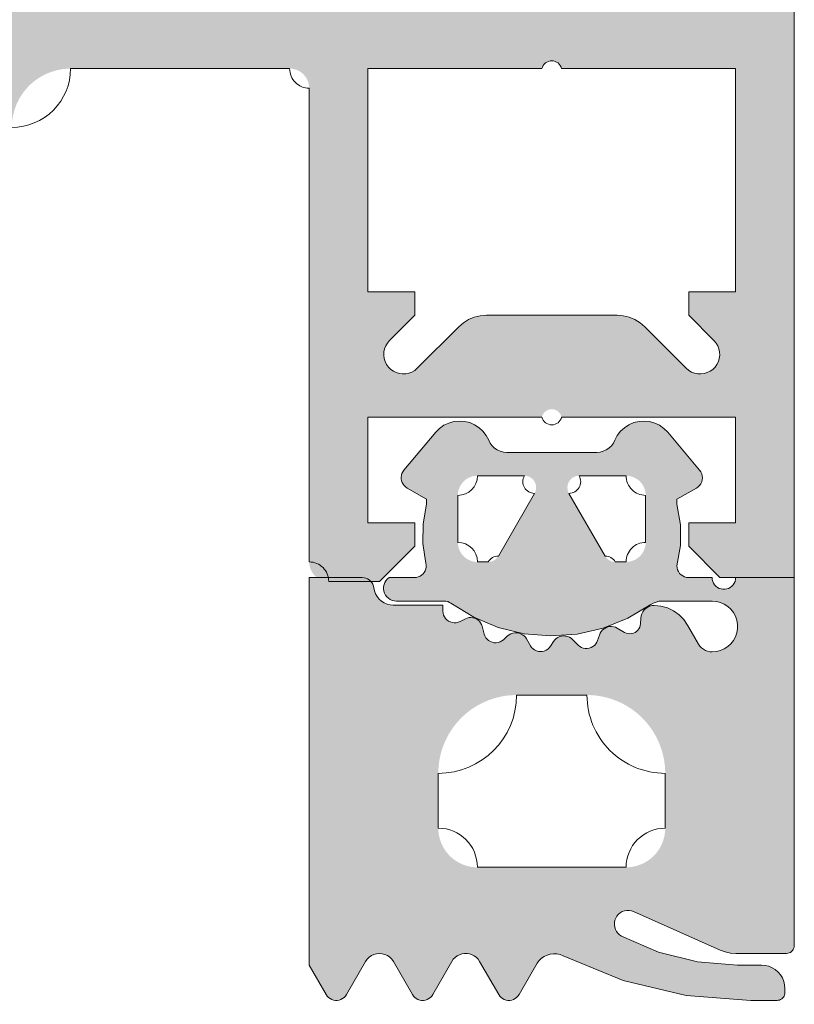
# Model space of a CAD drawing. Header units: metres. Extents: x -3.6 to 84.5, y -11 to 16.8.
# Tile 416 of 656: x 57.9702 to 57.99, y -0.1449 to -0.1197. Entities that reach past the tile are written whole.
import ezdxf

# ---------------------------------------------------------------- set-up
doc = ezdxf.new("R2010")
doc.units = ezdxf.units.M
doc.header["$MEASUREMENT"] = 0
doc.layers.add('301 - Elemente.Linie', color=7, linetype='Continuous')
doc.layers.add('302 - Elemente.Schraffur', color=7, linetype='Continuous')

msp = doc.modelspace()

# ---------------------------------------------------------------- hatches: boundary and pattern name
at = {"layer": '302 - Elemente.Schraffur', "linetype": 'Continuous', "lineweight": 5}
h = msp.add_hatch(color=7, dxfattribs=at)
h.paths.add_polyline_path([(57.939989, -0.134), (57.941889, -0.134), (57.942689, -0.1332), (57.942689, -0.1326), (57.941489, -0.1326), (57.941489, -0.1299), (57.945939, -0.1299), (57.945945, -0.129879), (57.945952, -0.129859), (57.945961, -0.129839), (57.945972, -0.12982), (57.945984, -0.129803), (57.945998, -0.129786), (57.946013, -0.12977), (57.946029, -0.129756), (57.946046, -0.129743), (57.946065, -0.129732), (57.946084, -0.129722), (57.946104, -0.129714), (57.946125, -0.129708), (57.946146, -0.129704), (57.946167, -0.129701), (57.946189, -0.1297), (57.946211, -0.129701), (57.946232, -0.129704), (57.946253, -0.129708), (57.946274, -0.129714), (57.946294, -0.129722), (57.946313, -0.129732), (57.946332, -0.129743), (57.946349, -0.129756), (57.946365, -0.12977), (57.94638, -0.129786), (57.946394, -0.129803), (57.946406, -0.12982), (57.946417, -0.129839), (57.946426, -0.129859), (57.946433, -0.129879), (57.946439, -0.1299), (57.950889, -0.1299), (57.950889, -0.1326), (57.949689, -0.1326), (57.949689, -0.1332), (57.950589, -0.1341), (57.951889, -0.1341), (57.951914, -0.134099), (57.951938, -0.134098), (57.951962, -0.134095), (57.951987, -0.13409), (57.95201, -0.134085), (57.952034, -0.134078), (57.952057, -0.134071), (57.95208, -0.134062), (57.952103, -0.134052), (57.952125, -0.134041), (57.952146, -0.134029), (57.952167, -0.134016), (57.952187, -0.134002), (57.952206, -0.133986), (57.952225, -0.13397), (57.952243, -0.133953), (57.952259, -0.133936), (57.952276, -0.133917), (57.952291, -0.133898), (57.952305, -0.133878), (57.952318, -0.133857), (57.95233, -0.133836), (57.952341, -0.133814), (57.952351, -0.133791), (57.95236, -0.133768), (57.952367, -0.133745), (57.952374, -0.133721), (57.952379, -0.133697), (57.952384, -0.133673), (57.952387, -0.133649), (57.952388, -0.133624), (57.952389, -0.1336), (57.952389, -0.1215), (57.95239, -0.121475), (57.952391, -0.121451), (57.952394, -0.121427), (57.952399, -0.121402), (57.952404, -0.121378), (57.952411, -0.121355), (57.952418, -0.121331), (57.952427, -0.121309), (57.952437, -0.121286), (57.952448, -0.121264), (57.95246, -0.121243), (57.952473, -0.121222), (57.952487, -0.121202), (57.952502, -0.121183), (57.952519, -0.121164), (57.952535, -0.121146), (57.952553, -0.121129), (57.952572, -0.121113), (57.952591, -0.121098), (57.952611, -0.121084), (57.952632, -0.121071), (57.952653, -0.121059), (57.952675, -0.121048), (57.952698, -0.121038), (57.952721, -0.121029), (57.952744, -0.121021), (57.952768, -0.121015), (57.952791, -0.12101), (57.952816, -0.121005), (57.95284, -0.121002), (57.952864, -0.121001), (57.952889, -0.121), (57.958489, -0.121), (57.958563, -0.121002), (57.958636, -0.121007), (57.958709, -0.121016), (57.958782, -0.121029), (57.958853, -0.121045), (57.958924, -0.121065), (57.958994, -0.121088), (57.959063, -0.121114), (57.95913, -0.121144), (57.959196, -0.121177), (57.95926, -0.121213), (57.959322, -0.121253), (57.959383, -0.121295), (57.959441, -0.12134), (57.959496, -0.121389), (57.95955, -0.121439), (57.9596, -0.121493), (57.959649, -0.121548), (57.959694, -0.121606), (57.959736, -0.121667), (57.959776, -0.121729), (57.959812, -0.121793), (57.959845, -0.121859), (57.959875, -0.121926), (57.959901, -0.121995), (57.959924, -0.122065), (57.959944, -0.122135), (57.95996, -0.122207), (57.959973, -0.12228), (57.959982, -0.122353), (57.959987, -0.122426), (57.959989, -0.1225), (57.959989, -0.1495), (57.95999, -0.149524), (57.959991, -0.149549), (57.959994, -0.149573), (57.959999, -0.149597), (57.960004, -0.149621), (57.960011, -0.149645), (57.960018, -0.149668), (57.960027, -0.149691), (57.960037, -0.149714), (57.960048, -0.149736), (57.96006, -0.149757), (57.960073, -0.149778), (57.960087, -0.149798), (57.960102, -0.149817), (57.960119, -0.149836), (57.960135, -0.149853), (57.960153, -0.14987), (57.960172, -0.149886), (57.960191, -0.149902), (57.960211, -0.149916), (57.960232, -0.149929), (57.960253, -0.149941), (57.960275, -0.149952), (57.960298, -0.149962), (57.960321, -0.149971), (57.960344, -0.149978), (57.960368, -0.149985), (57.960391, -0.14999), (57.960416, -0.149995), (57.96044, -0.149998), (57.960464, -0.149999), (57.960489, -0.15), (57.961489, -0.15), (57.961538, -0.149999), (57.961587, -0.149995), (57.961636, -0.149989), (57.961684, -0.149981), (57.961732, -0.14997), (57.961779, -0.149957), (57.961826, -0.149941), (57.961872, -0.149924), (57.961917, -0.149904), (57.96196, -0.149882), (57.962003, -0.149858), (57.962045, -0.149831), (57.962085, -0.149803), (57.962123, -0.149773), (57.962161, -0.149741), (57.962196, -0.149707), (57.96223, -0.149671), (57.962262, -0.149634), (57.962292, -0.149596), (57.96232, -0.149556), (57.962347, -0.149514), (57.962371, -0.149471), (57.962393, -0.149427), (57.962413, -0.149383), (57.962431, -0.149337), (57.962446, -0.14929), (57.962459, -0.149243), (57.96247, -0.149195), (57.962478, -0.149147), (57.962484, -0.149098), (57.962488, -0.149049), (57.962489, -0.149), (57.962989, -0.148711), (57.962989, -0.147489), (57.962489, -0.1472), (57.962989, -0.146911), (57.962989, -0.145689), (57.962489, -0.1454), (57.962989, -0.145111), (57.962989, -0.143889), (57.962489, -0.1436), (57.962989, -0.143311), (57.962989, -0.142089), (57.962489, -0.1418), (57.962989, -0.141511), (57.962989, -0.140289), (57.962489, -0.14), (57.962989, -0.139711), (57.962989, -0.138489), (57.962489, -0.1382), (57.962989, -0.137911), (57.962989, -0.136689), (57.962489, -0.1364), (57.962989, -0.136111), (57.962989, -0.134164), (57.964123, -0.1322), (57.964158, -0.132144), (57.964196, -0.132091), (57.964237, -0.132041), (57.964282, -0.131993), (57.96433, -0.131948), (57.96438, -0.131907), (57.964433, -0.131868), (57.964489, -0.131834), (57.964547, -0.131803), (57.964606, -0.131776), (57.964668, -0.131753), (57.96473, -0.131734), (57.964794, -0.131719), (57.964858, -0.131708), (57.964924, -0.131702), (57.964989, -0.1317), (57.965054, -0.131702), (57.96512, -0.131708), (57.965184, -0.131719), (57.965248, -0.131734), (57.96531, -0.131753), (57.965372, -0.131776), (57.965431, -0.131803), (57.965489, -0.131834), (57.965545, -0.131868), (57.965598, -0.131907), (57.965648, -0.131948), (57.965696, -0.131993), (57.965741, -0.132041), (57.965782, -0.132091), (57.96582, -0.132144), (57.965855, -0.1322), (57.966989, -0.134164), (57.966989, -0.135211), (57.967489, -0.1355), (57.966989, -0.135789), (57.966989, -0.137011), (57.967489, -0.1373), (57.966989, -0.137589), (57.966989, -0.138811), (57.967489, -0.1391), (57.966989, -0.139389), (57.966989, -0.140611), (57.967489, -0.1409), (57.966989, -0.141189), (57.966989, -0.142411), (57.967489, -0.1427), (57.966989, -0.142989), (57.966989, -0.144211), (57.967489, -0.1445), (57.966989, -0.144789), (57.966989, -0.146011), (57.967489, -0.1463), (57.966989, -0.146589), (57.966989, -0.147811), (57.967489, -0.1481), (57.967489, -0.149), (57.96749, -0.149049), (57.967494, -0.149098), (57.9675, -0.149147), (57.967508, -0.149195), (57.967519, -0.149243), (57.967532, -0.14929), (57.967547, -0.149337), (57.967565, -0.149383), (57.967585, -0.149427), (57.967607, -0.149471), (57.967631, -0.149514), (57.967658, -0.149556), (57.967686, -0.149596), (57.967716, -0.149634), (57.967748, -0.149671), (57.967782, -0.149707), (57.967817, -0.149741), (57.967855, -0.149773), (57.967893, -0.149803), (57.967933, -0.149831), (57.967975, -0.149858), (57.968018, -0.149882), (57.968061, -0.149904), (57.968106, -0.149924), (57.968152, -0.149941), (57.968199, -0.149957), (57.968246, -0.14997), (57.968294, -0.149981), (57.968342, -0.149989), (57.968391, -0.149995), (57.96844, -0.149999), (57.968489, -0.15), (57.969489, -0.15), (57.969514, -0.149999), (57.969538, -0.149998), (57.969562, -0.149995), (57.969587, -0.14999), (57.96961, -0.149985), (57.969634, -0.149978), (57.969657, -0.149971), (57.96968, -0.149962), (57.969703, -0.149952), (57.969725, -0.149941), (57.969746, -0.149929), (57.969767, -0.149916), (57.969787, -0.149902), (57.969806, -0.149886), (57.969825, -0.14987), (57.969843, -0.149853), (57.969859, -0.149836), (57.969875, -0.149817), (57.969891, -0.149798), (57.969905, -0.149778), (57.969918, -0.149757), (57.96993, -0.149736), (57.969941, -0.149714), (57.969951, -0.149691), (57.96996, -0.149668), (57.969967, -0.149645), (57.969974, -0.149621), (57.969979, -0.149597), (57.969984, -0.149573), (57.969987, -0.149549), (57.969988, -0.149524), (57.969989, -0.1495), (57.969989, -0.1225), (57.969991, -0.122426), (57.969996, -0.122353), (57.970005, -0.12228), (57.970018, -0.122207), (57.970034, -0.122135), (57.970054, -0.122065), (57.970077, -0.121995), (57.970103, -0.121926), (57.970133, -0.121859), (57.970166, -0.121793), (57.970202, -0.121729), (57.970242, -0.121667), (57.970284, -0.121606), (57.970329, -0.121548), (57.970378, -0.121493), (57.970428, -0.121439), (57.970482, -0.121389), (57.970537, -0.12134), (57.970595, -0.121295), (57.970656, -0.121253), (57.970718, -0.121213), (57.970782, -0.121177), (57.970848, -0.121144), (57.970915, -0.121114), (57.970984, -0.121088), (57.971054, -0.121065), (57.971125, -0.121045), (57.971196, -0.121029), (57.971269, -0.121016), (57.971342, -0.121007), (57.971415, -0.121002), (57.971489, -0.121), (57.977089, -0.121), (57.977114, -0.121001), (57.977138, -0.121002), (57.977162, -0.121005), (57.977187, -0.12101), (57.97721, -0.121015), (57.977234, -0.121021), (57.977257, -0.121029), (57.97728, -0.121038), (57.977303, -0.121048), (57.977325, -0.121059), (57.977346, -0.121071), (57.977367, -0.121084), (57.977387, -0.121098), (57.977406, -0.121113), (57.977425, -0.121129), (57.977443, -0.121146), (57.977459, -0.121164), (57.977475, -0.121183), (57.977491, -0.121202), (57.977505, -0.121222), (57.977518, -0.121243), (57.97753, -0.121264), (57.977541, -0.121286), (57.977551, -0.121309), (57.97756, -0.121331), (57.977567, -0.121355), (57.977574, -0.121378), (57.977579, -0.121402), (57.977584, -0.121427), (57.977587, -0.121451), (57.977588, -0.121475), (57.977589, -0.1215), (57.977589, -0.1336), (57.97759, -0.133624), (57.977591, -0.133649), (57.977594, -0.133673), (57.977599, -0.133697), (57.977604, -0.133721), (57.977611, -0.133745), (57.977618, -0.133768), (57.977627, -0.133791), (57.977637, -0.133814), (57.977648, -0.133836), (57.97766, -0.133857), (57.977673, -0.133878), (57.977687, -0.133898), (57.977702, -0.133917), (57.977719, -0.133936), (57.977735, -0.133953), (57.977753, -0.13397), (57.977772, -0.133986), (57.977791, -0.134002), (57.977811, -0.134016), (57.977832, -0.134029), (57.977853, -0.134041), (57.977875, -0.134052), (57.977898, -0.134062), (57.977921, -0.134071), (57.977944, -0.134078), (57.977968, -0.134085), (57.977991, -0.13409), (57.978016, -0.134095), (57.97804, -0.134098), (57.978064, -0.134099), (57.978089, -0.1341), (57.979389, -0.1341), (57.980289, -0.1332), (57.980289, -0.1326), (57.979089, -0.1326), (57.979089, -0.1299), (57.983539, -0.1299), (57.983545, -0.129879), (57.983552, -0.129859), (57.983561, -0.129839), (57.983572, -0.12982), (57.983584, -0.129803), (57.983598, -0.129786), (57.983613, -0.12977), (57.983629, -0.129756), (57.983646, -0.129743), (57.983665, -0.129732), (57.983684, -0.129722), (57.983704, -0.129714), (57.983725, -0.129708), (57.983746, -0.129704), (57.983767, -0.129701), (57.983789, -0.1297), (57.983811, -0.129701), (57.983832, -0.129704), (57.983853, -0.129708), (57.983874, -0.129714), (57.983894, -0.129722), (57.983913, -0.129732), (57.983932, -0.129743), (57.983949, -0.129756), (57.983965, -0.12977), (57.98398, -0.129786), (57.983994, -0.129803), (57.984006, -0.12982), (57.984017, -0.129839), (57.984026, -0.129859), (57.984033, -0.129879), (57.984039, -0.1299), (57.988489, -0.1299), (57.988489, -0.1326), (57.987289, -0.1326), (57.987289, -0.1332), (57.988089, -0.134), (57.989989, -0.134), (57.989989, -0.0305), (57.989987, -0.030426), (57.989982, -0.030353), (57.989973, -0.03028), (57.98996, -0.030207), (57.989944, -0.030135), (57.989924, -0.030065), (57.989901, -0.029995), (57.989875, -0.029926), (57.989845, -0.029859), (57.989812, -0.029793), (57.989776, -0.029729), (57.989736, -0.029667), (57.989694, -0.029606), (57.989649, -0.029548), (57.9896, -0.029493), (57.98955, -0.029439), (57.989496, -0.029389), (57.989441, -0.02934), (57.989383, -0.029295), (57.989322, -0.029253), (57.98926, -0.029213), (57.989196, -0.029177), (57.98913, -0.029144), (57.989063, -0.029114), (57.988994, -0.029088), (57.988924, -0.029065), (57.988853, -0.029045), (57.988782, -0.029029), (57.988709, -0.029016), (57.988636, -0.029007), (57.988563, -0.029002), (57.988489, -0.029), (57.941489, -0.029), (57.941415, -0.029002), (57.941342, -0.029007), (57.941269, -0.029016), (57.941196, -0.029029), (57.941125, -0.029045), (57.941054, -0.029065), (57.940984, -0.029088), (57.940915, -0.029114), (57.940848, -0.029144), (57.940782, -0.029177), (57.940718, -0.029213), (57.940656, -0.029253), (57.940595, -0.029295), (57.940537, -0.02934), (57.940482, -0.029389), (57.940428, -0.029439), (57.940378, -0.029493), (57.940329, -0.029548), (57.940284, -0.029606), (57.940242, -0.029667), (57.940202, -0.029729), (57.940166, -0.029793), (57.940133, -0.029859), (57.940103, -0.029926), (57.940077, -0.029995), (57.940054, -0.030065), (57.940034, -0.030135), (57.940018, -0.030207), (57.940005, -0.03028), (57.939996, -0.030353), (57.939991, -0.030426), (57.939989, -0.0305)])
h.paths.add_polyline_path([(57.941489, -0.121), (57.945939, -0.121), (57.945952, -0.120959), (57.945972, -0.12092), (57.945998, -0.120886), (57.946029, -0.120856), (57.946065, -0.120832), (57.946104, -0.120814), (57.946146, -0.120804), (57.946189, -0.1208), (57.946232, -0.120804), (57.946274, -0.120814), (57.946313, -0.120832), (57.946349, -0.120856), (57.94638, -0.120886), (57.946406, -0.12092), (57.946426, -0.120959), (57.946439, -0.121), (57.950889, -0.121), (57.950889, -0.1267), (57.949689, -0.1267), (57.949689, -0.1273), (57.950335, -0.127946), (57.950389, -0.128009), (57.950431, -0.12808), (57.950461, -0.128157), (57.950478, -0.128238), (57.950481, -0.128321), (57.950471, -0.128403), (57.950448, -0.128482), (57.950411, -0.128556), (57.950363, -0.128623), (57.950305, -0.128681), (57.950238, -0.128729), (57.950164, -0.128766), (57.950084, -0.128789), (57.950003, -0.1288), (57.94992, -0.128796), (57.949839, -0.128779), (57.949762, -0.128749), (57.949691, -0.128707), (57.949628, -0.128653), (57.948568, -0.127593), (57.948448, -0.127491), (57.948315, -0.127409), (57.94817, -0.127349), (57.948017, -0.127312), (57.947861, -0.1273), (57.944517, -0.1273), (57.944361, -0.127312), (57.944208, -0.127349), (57.944063, -0.127409), (57.94393, -0.127491), (57.94381, -0.127593), (57.94275, -0.128653), (57.942687, -0.128707), (57.942616, -0.128749), (57.942539, -0.128779), (57.942458, -0.128796), (57.942375, -0.1288), (57.942293, -0.128789), (57.942214, -0.128766), (57.94214, -0.128729), (57.942073, -0.128681), (57.942015, -0.128623), (57.941967, -0.128556), (57.94193, -0.128482), (57.941907, -0.128403), (57.941897, -0.128321), (57.9419, -0.128238), (57.941917, -0.128157), (57.941947, -0.12808), (57.941989, -0.128009), (57.942043, -0.127946), (57.942689, -0.1273), (57.942689, -0.1267), (57.941489, -0.1267)], flags=0)
h.paths.add_polyline_path([(57.942089, -0.1187), (57.942089, -0.0348), (57.987889, -0.0348), (57.987889, -0.1187)], flags=0)
h.paths.add_polyline_path([(57.961789, -0.1215), (57.961795, -0.121422), (57.961813, -0.121345), (57.961843, -0.121273), (57.961884, -0.121206), (57.961935, -0.121146), (57.961995, -0.121095), (57.962062, -0.121054), (57.962134, -0.121024), (57.962211, -0.121006), (57.962289, -0.121), (57.967689, -0.121), (57.967767, -0.121006), (57.967844, -0.121024), (57.967916, -0.121054), (57.967983, -0.121095), (57.968043, -0.121146), (57.968094, -0.121206), (57.968134, -0.121273), (57.968165, -0.121345), (57.968183, -0.121422), (57.968189, -0.1215), (57.968189, -0.1289), (57.968183, -0.128978), (57.968165, -0.129054), (57.968134, -0.129127), (57.968094, -0.129194), (57.968043, -0.129253), (57.967983, -0.129304), (57.967916, -0.129345), (57.967844, -0.129375), (57.967767, -0.129394), (57.967689, -0.1294), (57.962289, -0.1294), (57.962211, -0.129394), (57.962134, -0.129375), (57.962062, -0.129345), (57.961995, -0.129304), (57.961935, -0.129253), (57.961884, -0.129194), (57.961843, -0.129127), (57.961813, -0.129054), (57.961795, -0.128978), (57.961789, -0.1289)], flags=0)
h.paths.add_polyline_path([(57.980289, -0.1267), (57.979089, -0.1267), (57.979089, -0.121), (57.983539, -0.121), (57.983552, -0.120959), (57.983572, -0.12092), (57.983598, -0.120886), (57.983629, -0.120856), (57.983665, -0.120832), (57.983704, -0.120814), (57.983746, -0.120804), (57.983789, -0.1208), (57.983832, -0.120804), (57.983874, -0.120814), (57.983913, -0.120832), (57.983949, -0.120856), (57.98398, -0.120886), (57.984006, -0.12092), (57.984026, -0.120959), (57.984039, -0.121), (57.988489, -0.121), (57.988489, -0.1267), (57.987289, -0.1267), (57.987289, -0.1273), (57.987935, -0.127946), (57.987989, -0.128009), (57.988031, -0.12808), (57.988061, -0.128157), (57.988078, -0.128238), (57.988081, -0.128321), (57.988071, -0.128403), (57.988048, -0.128482), (57.988011, -0.128556), (57.987963, -0.128623), (57.987905, -0.128681), (57.987838, -0.128729), (57.987764, -0.128766), (57.987684, -0.128789), (57.987603, -0.1288), (57.98752, -0.128796), (57.987439, -0.128779), (57.987362, -0.128749), (57.987291, -0.128707), (57.987228, -0.128653), (57.986168, -0.127593), (57.986048, -0.127491), (57.985915, -0.127409), (57.98577, -0.127349), (57.985617, -0.127312), (57.985461, -0.1273), (57.982117, -0.1273), (57.981961, -0.127312), (57.981808, -0.127349), (57.981663, -0.127409), (57.98153, -0.127491), (57.98141, -0.127593), (57.98035, -0.128653), (57.980287, -0.128707), (57.980216, -0.128749), (57.980139, -0.128779), (57.980058, -0.128796), (57.979975, -0.1288), (57.979893, -0.128789), (57.979814, -0.128766), (57.97974, -0.128729), (57.979673, -0.128681), (57.979615, -0.128623), (57.979567, -0.128556), (57.97953, -0.128482), (57.979507, -0.128403), (57.979497, -0.128321), (57.9795, -0.128238), (57.979517, -0.128157), (57.979547, -0.12808), (57.979589, -0.128009), (57.979643, -0.127946), (57.980289, -0.1273)], flags=0)
h = msp.add_hatch(color=7, dxfattribs=at)
h.paths.add_polyline_path([(57.977589, -0.134001), (57.977589, -0.143901), (57.978022, -0.144651), (57.97805, -0.14469), (57.978083, -0.144725), (57.978122, -0.144754), (57.978164, -0.144777), (57.97821, -0.144792), (57.978258, -0.1448), (57.978306, -0.1448), (57.978354, -0.144792), (57.978399, -0.144777), (57.978442, -0.144754), (57.978481, -0.144725), (57.978514, -0.14469), (57.978542, -0.144651), (57.97903, -0.143806), (57.979071, -0.143747), (57.979121, -0.143697), (57.97918, -0.143656), (57.979244, -0.143625), (57.979313, -0.143607), (57.979385, -0.143601), (57.979456, -0.143607), (57.979525, -0.143625), (57.97959, -0.143656), (57.979648, -0.143697), (57.979699, -0.143747), (57.97974, -0.143806), (57.980228, -0.144651), (57.980255, -0.14469), (57.980288, -0.144725), (57.980327, -0.144754), (57.98037, -0.144777), (57.980416, -0.144792), (57.980463, -0.1448), (57.980511, -0.1448), (57.980559, -0.144792), (57.980605, -0.144777), (57.980648, -0.144754), (57.980686, -0.144725), (57.98072, -0.14469), (57.980747, -0.144651), (57.981235, -0.143806), (57.981273, -0.143751), (57.981318, -0.143704), (57.981371, -0.143664), (57.981429, -0.143633), (57.981492, -0.143613), (57.981557, -0.143602), (57.981623, -0.143602), (57.981688, -0.143613), (57.981751, -0.143633), (57.981809, -0.143664), (57.981862, -0.143704), (57.981908, -0.143751), (57.981945, -0.143806), (57.982433, -0.144651), (57.98246, -0.14469), (57.982494, -0.144725), (57.982532, -0.144754), (57.982575, -0.144777), (57.982621, -0.144792), (57.982669, -0.1448), (57.982717, -0.1448), (57.982765, -0.144792), (57.98281, -0.144777), (57.982853, -0.144754), (57.982892, -0.144725), (57.982925, -0.14469), (57.982953, -0.144651), (57.983415, -0.14385), (57.983465, -0.143782), (57.983525, -0.143724), (57.983594, -0.143676), (57.98367, -0.143641), (57.983751, -0.143618), (57.983834, -0.143609), (57.983918, -0.143613), (57.984, -0.143631), (57.984078, -0.143663), (57.985613, -0.14429), (57.987226, -0.144672), (57.988879, -0.1448), (57.989549, -0.1448), (57.98958, -0.144798), (57.989611, -0.144791), (57.98964, -0.144779), (57.989667, -0.144762), (57.98969, -0.144742), (57.989711, -0.144718), (57.989727, -0.144691), (57.989739, -0.144662), (57.989747, -0.144632), (57.989749, -0.1446), (57.989749, -0.1445), (57.989742, -0.144406), (57.98972, -0.144315), (57.989684, -0.144228), (57.989634, -0.144148), (57.989573, -0.144076), (57.989502, -0.144015), (57.989421, -0.143966), (57.989334, -0.14393), (57.989243, -0.143908), (57.989149, -0.1439), (57.988539, -0.1439), (57.987515, -0.143816), (57.986518, -0.143567), (57.985574, -0.143159), (57.985524, -0.143127), (57.98548, -0.143086), (57.985444, -0.143039), (57.985416, -0.142986), (57.985398, -0.142929), (57.98539, -0.14287), (57.985391, -0.142811), (57.985403, -0.142752), (57.985425, -0.142697), (57.985455, -0.142646), (57.985494, -0.1426), (57.98554, -0.142562), (57.985592, -0.142533), (57.985648, -0.142512), (57.985707, -0.142502), (57.985766, -0.142501), (57.985825, -0.142511), (57.985881, -0.142531), (57.98809, -0.143514), (57.988221, -0.143562), (57.988357, -0.143591), (57.988497, -0.1436), (57.989789, -0.1436), (57.989824, -0.143597), (57.989857, -0.143588), (57.989889, -0.143574), (57.989918, -0.143554), (57.989942, -0.143529), (57.989962, -0.1435), (57.989977, -0.143469), (57.989986, -0.143435), (57.989989, -0.1434), (57.989989, -0.134001), (57.988489, -0.134001), (57.988485, -0.13405), (57.988473, -0.134098), (57.988453, -0.134143), (57.988426, -0.134185), (57.988392, -0.134221), (57.988353, -0.134252), (57.98831, -0.134275), (57.988263, -0.134291), (57.988214, -0.1343), (57.988164, -0.1343), (57.988115, -0.134291), (57.988069, -0.134275), (57.988025, -0.134252), (57.987986, -0.134221), (57.987952, -0.134185), (57.987925, -0.134143), (57.987905, -0.134098), (57.987893, -0.13405), (57.987889, -0.134001), (57.987284, -0.134001), (57.987233, -0.133995), (57.987183, -0.133981), (57.987136, -0.133959), (57.987094, -0.133929), (57.987058, -0.133892), (57.987028, -0.133849), (57.987007, -0.133802), (57.986994, -0.133752), (57.986989, -0.133701), (57.987078, -0.133179), (57.987078, -0.13265), (57.986989, -0.132128), (57.986989, -0.132001), (57.987489, -0.131712), (57.987532, -0.131682), (57.987569, -0.131645), (57.987599, -0.131602), (57.987621, -0.131555), (57.987634, -0.131504), (57.987639, -0.131452), (57.987634, -0.1314), (57.987621, -0.13135), (57.987599, -0.131302), (57.987569, -0.131259), (57.986752, -0.130286), (57.986656, -0.13019), (57.986545, -0.130111), (57.986422, -0.130052), (57.986291, -0.130015), (57.986155, -0.130001), (57.986019, -0.13001), (57.985886, -0.130042), (57.985761, -0.130096), (57.985647, -0.130171), (57.985547, -0.130263), (57.985464, -0.130372), (57.985363, -0.130567), (57.985312, -0.130634), (57.985251, -0.130692), (57.985181, -0.130738), (57.985105, -0.130773), (57.985023, -0.130794), (57.98494, -0.130801), (57.982638, -0.130801), (57.982555, -0.130794), (57.982474, -0.130773), (57.982397, -0.130738), (57.982327, -0.130692), (57.982266, -0.130634), (57.982216, -0.130567), (57.982114, -0.130372), (57.982031, -0.130263), (57.981931, -0.130171), (57.981817, -0.130096), (57.981692, -0.130042), (57.981559, -0.13001), (57.981423, -0.130001), (57.981288, -0.130015), (57.981156, -0.130052), (57.981033, -0.130111), (57.980922, -0.13019), (57.980826, -0.130286), (57.980009, -0.131259), (57.979982, -0.131298), (57.979961, -0.131341), (57.979946, -0.131386), (57.97994, -0.131433), (57.97994, -0.131481), (57.979949, -0.131528), (57.979964, -0.131572), (57.979987, -0.131614), (57.980015, -0.131652), (57.98005, -0.131685), (57.980089, -0.131712), (57.980589, -0.132001), (57.980589, -0.132128), (57.980502, -0.132626), (57.980497, -0.133132), (57.980579, -0.133681), (57.980579, -0.13373), (57.98057, -0.133778), (57.980553, -0.133824), (57.98053, -0.133867), (57.980499, -0.133906), (57.980463, -0.133939), (57.980422, -0.133965), (57.980377, -0.133985), (57.980329, -0.133997), (57.98028, -0.134001), (57.979629, -0.134001), (57.979587, -0.134036), (57.979551, -0.134079), (57.979522, -0.134126), (57.979502, -0.134178), (57.979491, -0.134233), (57.979489, -0.134288), (57.979497, -0.134343), (57.979514, -0.134396), (57.979539, -0.134446), (57.979573, -0.13449), (57.979613, -0.134528), (57.979659, -0.134559), (57.97971, -0.134582), (57.979764, -0.134596), (57.979819, -0.134601), (57.981037, -0.134601), (57.981084, -0.134604), (57.981129, -0.134615), (57.981173, -0.134633), (57.981793, -0.135012), (57.982421, -0.135273), (57.983082, -0.135433), (57.98376, -0.135491), (57.984438, -0.135443), (57.985101, -0.13529), (57.985733, -0.135038), (57.986383, -0.134652), (57.986454, -0.134624), (57.986529, -0.134606), (57.986605, -0.134601), (57.987889, -0.134601), (57.987996, -0.13461), (57.9881, -0.134636), (57.988198, -0.134679), (57.988288, -0.134738), (57.988367, -0.13481), (57.988433, -0.134895), (57.988484, -0.13499), (57.988519, -0.135091), (57.988537, -0.135197), (57.988537, -0.135304), (57.988519, -0.13541), (57.988484, -0.135512), (57.988433, -0.135606), (57.988367, -0.135691), (57.988288, -0.135764), (57.988198, -0.135822), (57.9881, -0.135865), (57.987996, -0.135892), (57.987889, -0.135901), (57.987829, -0.135896), (57.987771, -0.135883), (57.987715, -0.135861), (57.987664, -0.135831), (57.987617, -0.135794), (57.987576, -0.13575), (57.987543, -0.135701), (57.987261, -0.135213), (57.987163, -0.135072), (57.987042, -0.13495), (57.986901, -0.134851), (57.986746, -0.134777), (57.986581, -0.134731), (57.98641, -0.134713), (57.986352, -0.134717), (57.986296, -0.134731), (57.986243, -0.134754), (57.986195, -0.134786), (57.986153, -0.134825), (57.986118, -0.134871), (57.986092, -0.134922), (57.986074, -0.134977), (57.986067, -0.135034), (57.986059, -0.135178), (57.986053, -0.135224), (57.986039, -0.135268), (57.986017, -0.135309), (57.98599, -0.135346), (57.985956, -0.135377), (57.985917, -0.135403), (57.985875, -0.135421), (57.98583, -0.135432), (57.985784, -0.135436), (57.985738, -0.135431), (57.985693, -0.135419), (57.985651, -0.135399), (57.985465, -0.135292), (57.985419, -0.13527), (57.98537, -0.135256), (57.985319, -0.13525), (57.985268, -0.135252), (57.985218, -0.135262), (57.98517, -0.135281), (57.985126, -0.135307), (57.985087, -0.135339), (57.985053, -0.135377), (57.985026, -0.135421), (57.985007, -0.135468), (57.984962, -0.135605), (57.984942, -0.135652), (57.984915, -0.135695), (57.98488, -0.135733), (57.98484, -0.135764), (57.984795, -0.135788), (57.984747, -0.135804), (57.984696, -0.135812), (57.984645, -0.135811), (57.984595, -0.135801), (57.984548, -0.135783), (57.984504, -0.135757), (57.984465, -0.135724), (57.984323, -0.135583), (57.984284, -0.13555), (57.984241, -0.135523), (57.984193, -0.135504), (57.984143, -0.135493), (57.984092, -0.13549), (57.984041, -0.135496), (57.983992, -0.135509), (57.983946, -0.135531), (57.983903, -0.135559), (57.983866, -0.135594), (57.983835, -0.135634), (57.983756, -0.135755), (57.983725, -0.135795), (57.983687, -0.13583), (57.983644, -0.135857), (57.983597, -0.135877), (57.983548, -0.135889), (57.983497, -0.135892), (57.983446, -0.135886), (57.983397, -0.135872), (57.983351, -0.135849), (57.98331, -0.13582), (57.983274, -0.135783), (57.983245, -0.135742), (57.983145, -0.135568), (57.983116, -0.135526), (57.98308, -0.13549), (57.98304, -0.135459), (57.982994, -0.135435), (57.982946, -0.135419), (57.982895, -0.135411), (57.982844, -0.135412), (57.982794, -0.13542), (57.982745, -0.135437), (57.9827, -0.135461), (57.98266, -0.135492), (57.982553, -0.135588), (57.982512, -0.135619), (57.982467, -0.135642), (57.982418, -0.135658), (57.982368, -0.135665), (57.982317, -0.135663), (57.982267, -0.135653), (57.982219, -0.135634), (57.982176, -0.135608), (57.982137, -0.135574), (57.982105, -0.135535), (57.98208, -0.135491), (57.982062, -0.135443), (57.982009, -0.135243), (57.981992, -0.135197), (57.981969, -0.135154), (57.981939, -0.135116), (57.981903, -0.135083), (57.981863, -0.135057), (57.981818, -0.135037), (57.981771, -0.135025), (57.981723, -0.13502), (57.981675, -0.135023), (57.981628, -0.135034), (57.981583, -0.135053), (57.981445, -0.135123), (57.981398, -0.135142), (57.981348, -0.135153), (57.981297, -0.135155), (57.981247, -0.135149), (57.981198, -0.135134), (57.981152, -0.135111), (57.981111, -0.135081), (57.981076, -0.135044), (57.981047, -0.135002), (57.981026, -0.134956), (57.981013, -0.134906), (57.981009, -0.134856), (57.981009, -0.134701), (57.979737, -0.134701), (57.979657, -0.134694), (57.979579, -0.134675), (57.979505, -0.134644), (57.979437, -0.134601), (57.979377, -0.134548), (57.979326, -0.134486), (57.979286, -0.134417), (57.979257, -0.134342), (57.979231, -0.134216), (57.979213, -0.134171), (57.979189, -0.134129), (57.979159, -0.134092), (57.979123, -0.13406), (57.979082, -0.134035), (57.979038, -0.134016), (57.978991, -0.134005), (57.978943, -0.134001)])
h.paths.add_polyline_path([(57.98089, -0.14045), (57.980889, -0.140401), (57.980889, -0.139001), (57.980891, -0.138903), (57.980899, -0.138805), (57.980911, -0.138707), (57.980927, -0.13861), (57.980949, -0.138515), (57.980975, -0.13842), (57.981006, -0.138327), (57.981041, -0.138235), (57.981081, -0.138146), (57.981125, -0.138058), (57.981174, -0.137972), (57.981226, -0.13789), (57.981283, -0.137809), (57.981343, -0.137732), (57.981407, -0.137658), (57.981475, -0.137586), (57.981546, -0.137519), (57.98162, -0.137455), (57.981698, -0.137394), (57.981778, -0.137338), (57.981861, -0.137285), (57.981946, -0.137237), (57.982034, -0.137193), (57.982124, -0.137153), (57.982215, -0.137118), (57.982308, -0.137087), (57.982403, -0.137061), (57.982499, -0.137039), (57.982596, -0.137022), (57.982693, -0.13701), (57.982791, -0.137003), (57.982889, -0.137001), (57.984689, -0.137001), (57.984787, -0.137003), (57.984885, -0.13701), (57.984982, -0.137022), (57.985079, -0.137039), (57.985175, -0.137061), (57.98527, -0.137087), (57.985363, -0.137118), (57.985454, -0.137153), (57.985544, -0.137193), (57.985632, -0.137237), (57.985717, -0.137285), (57.9858, -0.137338), (57.98588, -0.137394), (57.985958, -0.137455), (57.986032, -0.137519), (57.986103, -0.137586), (57.986171, -0.137658), (57.986235, -0.137732), (57.986295, -0.137809), (57.986352, -0.137889), (57.986404, -0.137972), (57.986453, -0.138058), (57.986497, -0.138146), (57.986537, -0.138235), (57.986572, -0.138327), (57.986603, -0.13842), (57.986629, -0.138515), (57.986651, -0.13861), (57.986667, -0.138707), (57.986679, -0.138805), (57.986687, -0.138903), (57.986689, -0.139001), (57.986689, -0.140401), (57.986688, -0.14045), (57.986684, -0.140499), (57.986678, -0.140547), (57.98667, -0.140596), (57.986659, -0.140644), (57.986646, -0.140691), (57.986631, -0.140738), (57.986613, -0.140783), (57.986593, -0.140828), (57.986571, -0.140872), (57.986547, -0.140915), (57.986521, -0.140956), (57.986492, -0.140996), (57.986462, -0.141035), (57.98643, -0.141072), (57.986396, -0.141108), (57.986361, -0.141142), (57.986323, -0.141174), (57.986285, -0.141204), (57.986245, -0.141232), (57.986203, -0.141258), (57.98616, -0.141283), (57.986117, -0.141305), (57.986072, -0.141325), (57.986026, -0.141342), (57.985979, -0.141358), (57.985932, -0.141371), (57.985884, -0.141381), (57.985836, -0.14139), (57.985787, -0.141396), (57.985738, -0.141399), (57.985689, -0.141401), (57.981889, -0.141401), (57.98184, -0.141399), (57.981791, -0.141396), (57.981742, -0.14139), (57.981694, -0.141381), (57.981646, -0.141371), (57.981599, -0.141358), (57.981552, -0.141342), (57.981506, -0.141325), (57.981461, -0.141305), (57.981418, -0.141283), (57.981375, -0.141258), (57.981333, -0.141232), (57.981293, -0.141204), (57.981255, -0.141174), (57.981217, -0.141142), (57.981182, -0.141108), (57.981148, -0.141072), (57.981116, -0.141035), (57.981086, -0.140996), (57.981058, -0.140956), (57.981031, -0.140915), (57.981007, -0.140872), (57.980985, -0.140828), (57.980965, -0.140783), (57.980947, -0.140738), (57.980932, -0.140691), (57.980919, -0.140644), (57.980908, -0.140596), (57.9809, -0.140547), (57.980894, -0.140499)], flags=0)
h.paths.add_polyline_path([(57.981389, -0.1319), (57.98139, -0.131875), (57.981391, -0.131851), (57.981394, -0.131827), (57.981399, -0.131802), (57.981404, -0.131778), (57.981411, -0.131755), (57.981418, -0.131731), (57.981427, -0.131709), (57.981437, -0.131686), (57.981448, -0.131664), (57.98146, -0.131643), (57.981473, -0.131622), (57.981487, -0.131602), (57.981502, -0.131583), (57.981519, -0.131564), (57.981535, -0.131546), (57.981553, -0.131529), (57.981572, -0.131513), (57.981591, -0.131498), (57.981611, -0.131484), (57.981632, -0.131471), (57.981653, -0.131459), (57.981675, -0.131448), (57.981698, -0.131438), (57.981721, -0.131429), (57.981744, -0.131421), (57.981767, -0.131415), (57.981791, -0.13141), (57.981816, -0.131405), (57.98184, -0.131402), (57.981864, -0.131401), (57.981889, -0.1314), (57.983089, -0.1314), (57.983109, -0.131401), (57.983128, -0.131402), (57.983147, -0.131406), (57.983167, -0.13141), (57.983185, -0.131416), (57.983204, -0.131423), (57.983222, -0.131431), (57.983239, -0.13144), (57.983256, -0.13145), (57.983272, -0.131462), (57.983287, -0.131474), (57.983301, -0.131488), (57.983315, -0.131502), (57.983327, -0.131517), (57.983338, -0.131533), (57.983349, -0.13155), (57.983358, -0.131567), (57.983366, -0.131585), (57.983373, -0.131603), (57.983379, -0.131622), (57.983383, -0.131641), (57.983386, -0.131661), (57.983388, -0.13168), (57.983389, -0.1317), (57.983388, -0.13172), (57.983386, -0.131739), (57.983383, -0.131758), (57.983379, -0.131778), (57.983373, -0.131796), (57.983366, -0.131815), (57.983358, -0.131833), (57.983349, -0.13185), (57.98242, -0.133458), (57.982409, -0.133475), (57.982397, -0.13349), (57.982384, -0.133505), (57.98237, -0.133519), (57.982356, -0.133532), (57.98234, -0.133544), (57.982324, -0.133555), (57.982307, -0.133565), (57.982289, -0.133573), (57.982271, -0.133581), (57.982252, -0.133587), (57.982233, -0.133592), (57.982214, -0.133596), (57.982195, -0.133598), (57.982175, -0.1336), (57.981889, -0.1336), (57.981864, -0.133599), (57.98184, -0.133598), (57.981816, -0.133595), (57.981791, -0.13359), (57.981767, -0.133585), (57.981744, -0.133578), (57.981721, -0.133571), (57.981698, -0.133562), (57.981675, -0.133552), (57.981653, -0.133541), (57.981632, -0.133529), (57.981611, -0.133516), (57.981591, -0.133502), (57.981572, -0.133486), (57.981553, -0.13347), (57.981535, -0.133453), (57.981519, -0.133436), (57.981502, -0.133417), (57.981487, -0.133398), (57.981473, -0.133378), (57.98146, -0.133357), (57.981448, -0.133336), (57.981437, -0.133314), (57.981427, -0.133291), (57.981418, -0.133268), (57.981411, -0.133245), (57.981404, -0.133221), (57.981399, -0.133197), (57.981394, -0.133173), (57.981391, -0.133149), (57.98139, -0.133124), (57.981389, -0.1331)], flags=0)
h.paths.add_polyline_path([(57.98419, -0.13172), (57.984189, -0.1317), (57.98419, -0.13168), (57.984192, -0.131661), (57.984195, -0.131641), (57.984199, -0.131622), (57.984205, -0.131603), (57.984212, -0.131585), (57.98422, -0.131567), (57.984229, -0.13155), (57.98424, -0.131533), (57.984251, -0.131517), (57.984263, -0.131502), (57.984277, -0.131488), (57.984291, -0.131474), (57.984306, -0.131462), (57.984322, -0.13145), (57.984339, -0.13144), (57.984356, -0.131431), (57.984374, -0.131423), (57.984393, -0.131416), (57.984411, -0.13141), (57.98443, -0.131406), (57.98445, -0.131402), (57.984469, -0.131401), (57.984489, -0.1314), (57.985689, -0.1314), (57.985713, -0.131401), (57.985738, -0.131402), (57.985762, -0.131405), (57.985786, -0.13141), (57.98581, -0.131415), (57.985834, -0.131421), (57.985857, -0.131429), (57.98588, -0.131438), (57.985903, -0.131448), (57.985925, -0.131459), (57.985946, -0.131471), (57.985967, -0.131484), (57.985987, -0.131498), (57.986006, -0.131513), (57.986025, -0.131529), (57.986043, -0.131546), (57.986059, -0.131564), (57.986075, -0.131583), (57.986091, -0.131602), (57.986105, -0.131622), (57.986118, -0.131643), (57.98613, -0.131664), (57.986141, -0.131686), (57.986151, -0.131709), (57.98616, -0.131731), (57.986167, -0.131755), (57.986174, -0.131778), (57.986179, -0.131802), (57.986184, -0.131827), (57.986187, -0.131851), (57.986188, -0.131875), (57.986189, -0.1319), (57.986189, -0.1331), (57.986188, -0.133124), (57.986187, -0.133149), (57.986184, -0.133173), (57.986179, -0.133197), (57.986174, -0.133221), (57.986167, -0.133245), (57.98616, -0.133268), (57.986151, -0.133291), (57.986141, -0.133314), (57.98613, -0.133336), (57.986118, -0.133357), (57.986105, -0.133378), (57.986091, -0.133398), (57.986075, -0.133417), (57.986059, -0.133436), (57.986043, -0.133454), (57.986025, -0.13347), (57.986006, -0.133486), (57.985987, -0.133502), (57.985967, -0.133516), (57.985946, -0.133529), (57.985925, -0.133541), (57.985903, -0.133552), (57.98588, -0.133562), (57.985857, -0.133571), (57.985834, -0.133578), (57.98581, -0.133585), (57.985786, -0.13359), (57.985762, -0.133595), (57.985738, -0.133598), (57.985713, -0.133599), (57.985689, -0.1336), (57.985403, -0.1336), (57.985383, -0.133598), (57.985364, -0.133596), (57.985345, -0.133592), (57.985326, -0.133587), (57.985307, -0.133581), (57.985289, -0.133573), (57.985271, -0.133565), (57.985254, -0.133555), (57.985238, -0.133544), (57.985222, -0.133532), (57.985208, -0.133519), (57.985194, -0.133505), (57.985181, -0.13349), (57.985169, -0.133475), (57.985158, -0.133458), (57.984229, -0.13185), (57.98422, -0.131833), (57.984212, -0.131815), (57.984205, -0.131796), (57.984199, -0.131778), (57.984195, -0.131758), (57.984192, -0.131739)], flags=0)

# ---------------------------------------------------------------- linework, layer by layer
at = {"layer": '301 - Elemente.Linie', "color": 7, "linetype": 'Continuous', "lineweight": 5}
msp.add_lwpolyline([(57.969989, -0.1225, 0.414214), (57.971489, -0.121), (57.977089, -0.121, 0.414214), (57.977589, -0.1215), (57.977589, -0.1336, -0.414214), (57.978089, -0.1341), (57.979389, -0.1341), (57.980289, -0.1332), (57.980289, -0.1326), (57.979089, -0.1326), (57.979089, -0.1299), (57.983539, -0.1299, 0.8), (57.984039, -0.1299), (57.988489, -0.1299), (57.988489, -0.1326), (57.987289, -0.1326), (57.987289, -0.1332), (57.988089, -0.134), (57.989989, -0.134), (57.989989, -0.0305, -0.414214)], format="xyb", dxfattribs=at)
for points in [[(57.983539, -0.121), (57.983552, -0.120959), (57.983572, -0.12092), (57.983598, -0.120886), (57.983629, -0.120856), (57.983665, -0.120832), (57.983704, -0.120814), (57.983746, -0.120804), (57.983789, -0.1208), (57.983832, -0.120804), (57.983874, -0.120814), (57.983913, -0.120832), (57.983949, -0.120856), (57.98398, -0.120886), (57.984006, -0.12092), (57.984026, -0.120959), (57.984039, -0.121), (57.988489, -0.121), (57.988489, -0.1267), (57.987289, -0.1267), (57.987289, -0.1273), (57.987935, -0.127946), (57.987989, -0.128009), (57.988031, -0.12808), (57.988061, -0.128157), (57.988078, -0.128238), (57.988081, -0.128321), (57.988071, -0.128403), (57.988048, -0.128482), (57.988011, -0.128556), (57.987963, -0.128623), (57.987905, -0.128681), (57.987838, -0.128729), (57.987764, -0.128766), (57.987684, -0.128789), (57.987603, -0.1288), (57.98752, -0.128796), (57.987439, -0.128779), (57.987362, -0.128749), (57.987291, -0.128707), (57.987228, -0.128653), (57.986168, -0.127593), (57.986048, -0.127491), (57.985915, -0.127409), (57.98577, -0.127349), (57.985617, -0.127312), (57.985461, -0.1273), (57.982117, -0.1273), (57.981961, -0.127312), (57.981808, -0.127349), (57.981663, -0.127409), (57.98153, -0.127491), (57.98141, -0.127593), (57.98035, -0.128653), (57.980287, -0.128707), (57.980216, -0.128749), (57.980139, -0.128779), (57.980058, -0.128796), (57.979975, -0.1288), (57.979893, -0.128789), (57.979814, -0.128766), (57.97974, -0.128729), (57.979673, -0.128681), (57.979615, -0.128623), (57.979567, -0.128556), (57.97953, -0.128482), (57.979507, -0.128403), (57.979497, -0.128321), (57.9795, -0.128238), (57.979517, -0.128157), (57.979547, -0.12808), (57.979589, -0.128009), (57.979643, -0.127946), (57.980289, -0.1273), (57.980289, -0.1267), (57.979089, -0.1267), (57.979089, -0.121)], [(57.989989, -0.134001), (57.989989, -0.1434), (57.989986, -0.143435), (57.989977, -0.143469), (57.989962, -0.1435), (57.989942, -0.143529), (57.989918, -0.143554), (57.989889, -0.143574), (57.989857, -0.143588), (57.989824, -0.143597), (57.989789, -0.1436), (57.988497, -0.1436), (57.988357, -0.143591), (57.988221, -0.143562), (57.98809, -0.143514), (57.985881, -0.142531), (57.985825, -0.142511), (57.985766, -0.142501), (57.985707, -0.142502), (57.985648, -0.142512), (57.985592, -0.142533), (57.98554, -0.142562), (57.985494, -0.1426), (57.985455, -0.142646), (57.985425, -0.142697), (57.985403, -0.142752), (57.985391, -0.142811), (57.98539, -0.14287), (57.985398, -0.142929), (57.985416, -0.142986), (57.985444, -0.143039), (57.98548, -0.143086), (57.985524, -0.143127), (57.985574, -0.143159), (57.986518, -0.143567), (57.987515, -0.143816), (57.988539, -0.1439), (57.989149, -0.1439), (57.989243, -0.143908), (57.989334, -0.14393), (57.989421, -0.143966), (57.989502, -0.144015), (57.989573, -0.144076), (57.989634, -0.144148), (57.989684, -0.144228), (57.98972, -0.144315), (57.989742, -0.144406), (57.989749, -0.1445), (57.989749, -0.1446), (57.989747, -0.144632), (57.989739, -0.144662), (57.989727, -0.144691), (57.989711, -0.144718), (57.98969, -0.144742), (57.989667, -0.144762), (57.98964, -0.144779), (57.989611, -0.144791), (57.98958, -0.144798), (57.989549, -0.1448), (57.988879, -0.1448), (57.987226, -0.144672), (57.985613, -0.14429), (57.984078, -0.143663), (57.984, -0.143631), (57.983918, -0.143613), (57.983834, -0.143609), (57.983751, -0.143618), (57.98367, -0.143641), (57.983594, -0.143676), (57.983525, -0.143724), (57.983465, -0.143782), (57.983415, -0.14385), (57.982953, -0.144651), (57.982925, -0.14469), (57.982892, -0.144725), (57.982853, -0.144754), (57.98281, -0.144777), (57.982765, -0.144792), (57.982717, -0.1448), (57.982669, -0.1448), (57.982621, -0.144792), (57.982575, -0.144777), (57.982532, -0.144754), (57.982494, -0.144725), (57.98246, -0.14469), (57.982433, -0.144651), (57.981945, -0.143806), (57.981908, -0.143751), (57.981862, -0.143704), (57.981809, -0.143664), (57.981751, -0.143633), (57.981688, -0.143613), (57.981623, -0.143602), (57.981557, -0.143602), (57.981492, -0.143613), (57.981429, -0.143633), (57.981371, -0.143664), (57.981318, -0.143704), (57.981273, -0.143751), (57.981235, -0.143806), (57.980747, -0.144651), (57.98072, -0.14469), (57.980686, -0.144725), (57.980648, -0.144754), (57.980605, -0.144777), (57.980559, -0.144792), (57.980511, -0.1448), (57.980463, -0.1448), (57.980416, -0.144792), (57.98037, -0.144777), (57.980327, -0.144754), (57.980288, -0.144725), (57.980255, -0.14469), (57.980228, -0.144651), (57.97974, -0.143806), (57.979699, -0.143747), (57.979648, -0.143697), (57.97959, -0.143656), (57.979525, -0.143625), (57.979456, -0.143607), (57.979385, -0.143601), (57.979313, -0.143607), (57.979244, -0.143625), (57.97918, -0.143656), (57.979121, -0.143697), (57.979071, -0.143747), (57.97903, -0.143806), (57.978542, -0.144651), (57.978514, -0.14469), (57.978481, -0.144725), (57.978442, -0.144754), (57.978399, -0.144777), (57.978354, -0.144792), (57.978306, -0.1448), (57.978258, -0.1448), (57.97821, -0.144792), (57.978164, -0.144777), (57.978122, -0.144754), (57.978083, -0.144725), (57.97805, -0.14469), (57.978022, -0.144651), (57.977589, -0.143901), (57.977589, -0.134001), (57.978943, -0.134001), (57.978991, -0.134005), (57.979038, -0.134016), (57.979082, -0.134035), (57.979123, -0.13406), (57.979159, -0.134092), (57.979189, -0.134129), (57.979213, -0.134171), (57.979231, -0.134216), (57.979241, -0.134263), (57.979257, -0.134342), (57.979286, -0.134417), (57.979326, -0.134486), (57.979377, -0.134548), (57.979437, -0.134601), (57.979505, -0.134644), (57.979579, -0.134675), (57.979657, -0.134694), (57.979737, -0.134701), (57.981009, -0.134701), (57.981009, -0.134856), (57.981013, -0.134906), (57.981026, -0.134956), (57.981047, -0.135002), (57.981076, -0.135044), (57.981111, -0.135081), (57.981152, -0.135111), (57.981198, -0.135134), (57.981247, -0.135149), (57.981297, -0.135155), (57.981348, -0.135153), (57.981398, -0.135142), (57.981445, -0.135123), (57.981583, -0.135053), (57.981628, -0.135034), (57.981675, -0.135023), (57.981723, -0.13502), (57.981771, -0.135025), (57.981818, -0.135037), (57.981863, -0.135057), (57.981903, -0.135083), (57.981939, -0.135116), (57.981969, -0.135154), (57.981992, -0.135197), (57.982009, -0.135243), (57.982062, -0.135443), (57.98208, -0.135491), (57.982105, -0.135535), (57.982137, -0.135574), (57.982176, -0.135608), (57.982219, -0.135634), (57.982267, -0.135653), (57.982317, -0.135663), (57.982368, -0.135665), (57.982418, -0.135658), (57.982467, -0.135642), (57.982512, -0.135619), (57.982553, -0.135588), (57.98266, -0.135492), (57.9827, -0.135461), (57.982745, -0.135437), (57.982794, -0.13542), (57.982844, -0.135412), (57.982895, -0.135411), (57.982946, -0.135419), (57.982994, -0.135435), (57.98304, -0.135459), (57.98308, -0.13549), (57.983116, -0.135526), (57.983145, -0.135568), (57.983245, -0.135742), (57.983274, -0.135783), (57.98331, -0.13582), (57.983351, -0.135849), (57.983397, -0.135872), (57.983446, -0.135886), (57.983497, -0.135892), (57.983548, -0.135889), (57.983597, -0.135877), (57.983644, -0.135857), (57.983687, -0.13583), (57.983725, -0.135795), (57.983756, -0.135755), (57.983835, -0.135634), (57.983866, -0.135594), (57.983903, -0.135559), (57.983946, -0.135531), (57.983992, -0.135509), (57.984041, -0.135496), (57.984092, -0.13549), (57.984143, -0.135493), (57.984193, -0.135504), (57.984241, -0.135523), (57.984284, -0.13555), (57.984323, -0.135583), (57.984465, -0.135724), (57.984504, -0.135757), (57.984548, -0.135783), (57.984595, -0.135801), (57.984645, -0.135811), (57.984696, -0.135812), (57.984747, -0.135804), (57.984795, -0.135788), (57.98484, -0.135764), (57.98488, -0.135733), (57.984915, -0.135695), (57.984942, -0.135652), (57.984962, -0.135605), (57.985007, -0.135468), (57.985026, -0.135421), (57.985053, -0.135377), (57.985087, -0.135339), (57.985126, -0.135307), (57.98517, -0.135281), (57.985218, -0.135262), (57.985268, -0.135252), (57.985319, -0.13525), (57.98537, -0.135256), (57.985419, -0.13527), (57.985465, -0.135292), (57.985651, -0.135399), (57.985693, -0.135419), (57.985738, -0.135431), (57.985784, -0.135436), (57.98583, -0.135432), (57.985875, -0.135421), (57.985917, -0.135403), (57.985956, -0.135377), (57.98599, -0.135346), (57.986017, -0.135309), (57.986039, -0.135268), (57.986053, -0.135224), (57.986059, -0.135178), (57.986067, -0.135034), (57.986074, -0.134977), (57.986092, -0.134922), (57.986118, -0.134871), (57.986153, -0.134825), (57.986195, -0.134786), (57.986243, -0.134754), (57.986296, -0.134731), (57.986352, -0.134717), (57.98641, -0.134713), (57.986581, -0.134731), (57.986746, -0.134777), (57.986901, -0.134851), (57.987042, -0.13495), (57.987163, -0.135072), (57.987261, -0.135213), (57.987543, -0.135701), (57.987576, -0.13575), (57.987617, -0.135794), (57.987664, -0.135831), (57.987715, -0.135861), (57.987771, -0.135883), (57.987829, -0.135896), (57.987889, -0.135901), (57.987996, -0.135892), (57.9881, -0.135865), (57.988198, -0.135822), (57.988288, -0.135764), (57.988367, -0.135691), (57.988433, -0.135606), (57.988484, -0.135512), (57.988519, -0.13541), (57.988537, -0.135304), (57.988537, -0.135197), (57.988519, -0.135091), (57.988484, -0.13499), (57.988433, -0.134895), (57.988367, -0.13481), (57.988288, -0.134738), (57.988198, -0.134679), (57.9881, -0.134636), (57.987996, -0.13461), (57.987889, -0.134601), (57.986605, -0.134601), (57.986529, -0.134606), (57.986454, -0.134624), (57.986383, -0.134652), (57.986318, -0.134691), (57.985733, -0.135038), (57.985101, -0.13529), (57.984438, -0.135443), (57.98376, -0.135491), (57.983082, -0.135433), (57.982421, -0.135273), (57.981793, -0.135012), (57.981213, -0.134657), (57.981173, -0.134633), (57.981129, -0.134615), (57.981084, -0.134604), (57.981037, -0.134601), (57.979819, -0.134601), (57.979764, -0.134596), (57.97971, -0.134582), (57.979659, -0.134559), (57.979613, -0.134528), (57.979573, -0.13449), (57.979539, -0.134446), (57.979514, -0.134396), (57.979497, -0.134343), (57.979489, -0.134288), (57.979491, -0.134233), (57.979502, -0.134178), (57.979522, -0.134126), (57.979551, -0.134079), (57.979587, -0.134036), (57.979629, -0.134001), (57.98028, -0.134001), (57.980329, -0.133997), (57.980377, -0.133985), (57.980422, -0.133965), (57.980463, -0.133939), (57.980499, -0.133906), (57.98053, -0.133867), (57.980553, -0.133824), (57.98057, -0.133778), (57.980579, -0.13373), (57.980579, -0.133681), (57.980572, -0.133632), (57.980497, -0.133132), (57.980502, -0.132626), (57.980589, -0.132128), (57.980589, -0.132001), (57.980089, -0.131712), (57.98005, -0.131685), (57.980015, -0.131652), (57.979987, -0.131614), (57.979964, -0.131572), (57.979949, -0.131528), (57.97994, -0.131481), (57.97994, -0.131433), (57.979946, -0.131386), (57.979961, -0.131341), (57.979982, -0.131298), (57.980009, -0.131259), (57.980826, -0.130286), (57.980922, -0.13019), (57.981033, -0.130111), (57.981156, -0.130052), (57.981288, -0.130015), (57.981423, -0.130001), (57.981559, -0.13001), (57.981692, -0.130042), (57.981817, -0.130096), (57.981931, -0.130171), (57.982031, -0.130263), (57.982114, -0.130372), (57.982177, -0.130493), (57.982216, -0.130567), (57.982266, -0.130634), (57.982327, -0.130692), (57.982397, -0.130738), (57.982474, -0.130773), (57.982555, -0.130794), (57.982638, -0.130801), (57.98494, -0.130801), (57.985023, -0.130794), (57.985105, -0.130773), (57.985181, -0.130738), (57.985251, -0.130692), (57.985312, -0.130634), (57.985363, -0.130567), (57.985401, -0.130493), (57.985464, -0.130372), (57.985547, -0.130263), (57.985647, -0.130171), (57.985761, -0.130096), (57.985886, -0.130042), (57.986019, -0.13001), (57.986155, -0.130001), (57.986291, -0.130015), (57.986422, -0.130052), (57.986545, -0.130111), (57.986656, -0.13019), (57.986752, -0.130286), (57.987569, -0.131259), (57.987599, -0.131302), (57.987621, -0.13135), (57.987634, -0.1314), (57.987639, -0.131452), (57.987634, -0.131504), (57.987621, -0.131555), (57.987599, -0.131602), (57.987569, -0.131645), (57.987532, -0.131682), (57.987489, -0.131712), (57.986989, -0.132001), (57.986989, -0.132128), (57.987078, -0.13265), (57.987078, -0.133179), (57.986989, -0.133701), (57.986994, -0.133752), (57.987007, -0.133802), (57.987028, -0.133849), (57.987058, -0.133892), (57.987094, -0.133929), (57.987136, -0.133959), (57.987183, -0.133981), (57.987233, -0.133995), (57.987284, -0.134001), (57.987889, -0.134001), (57.987893, -0.13405), (57.987905, -0.134098), (57.987925, -0.134143), (57.987952, -0.134185), (57.987986, -0.134221), (57.988025, -0.134252), (57.988069, -0.134275), (57.988115, -0.134291), (57.988164, -0.1343), (57.988214, -0.1343), (57.988263, -0.134291), (57.98831, -0.134275), (57.988353, -0.134252), (57.988392, -0.134221), (57.988426, -0.134185), (57.988453, -0.134143), (57.988473, -0.134098), (57.988485, -0.13405), (57.988489, -0.134001)]]:
    msp.add_lwpolyline(points, close=True, dxfattribs=at)
for points in [[(57.983349, -0.13185, -0.577342), (57.983089, -0.1314), (57.981889, -0.1314, -0.41412), (57.981389, -0.1319), (57.981389, -0.1331, -0.414121), (57.981889, -0.1336), (57.982165, -0.1336, -0.268022), (57.982425, -0.13345)], [(57.986189, -0.1331), (57.986189, -0.1319, -0.414317), (57.985689, -0.1314), (57.984489, -0.1314, -0.577402), (57.984229, -0.13185), (57.985153, -0.13345, -0.268036), (57.985413, -0.1336), (57.985689, -0.1336, -0.414318)], [(57.986689, -0.140401), (57.986689, -0.139001, -0.41424), (57.984689, -0.137001), (57.982889, -0.137001, -0.414193), (57.980889, -0.139001), (57.980889, -0.140401, -0.414189), (57.981889, -0.141401), (57.985689, -0.141401, -0.414275)]]:
    msp.add_lwpolyline(points, format="xyb", close=True, dxfattribs=at)

doc.saveas('drawing.dxf')
